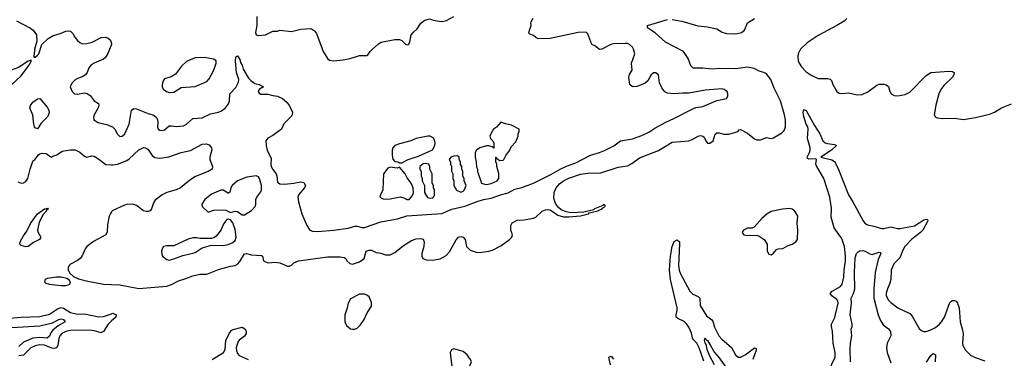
# Model space of a CAD drawing. Header units: inches. Extents: x 1694797 to 1849917, y 907313 to 1017959.
# Tile 536 of 656: x 1779218 to 1787595, y 1001660 to 1004540. Entities that reach past the tile are written whole.
import ezdxf

# ---------------------------------------------------------------- set-up
doc = ezdxf.new("R2010")
doc.units = ezdxf.units.IN
doc.header["$MEASUREMENT"] = 0
doc.layers.add('B7070', color=7, linetype='Continuous')
doc.layers.add('B7080', color=7, linetype='Continuous')

msp = doc.modelspace()

# ---------------------------------------------------------------- linework, layer by layer
at = {"layer": 'B7070', "color": 5}
for points, elevation in [([(1779191, 1004530), (1779310, 1004467.4), (1779331.8, 1004450), (1779359.5, 1004410), (1779362.8, 1004357.2), (1779343, 1004290), (1779339.8, 1004240.2), (1779334, 1004230), (1779342, 1004222), (1779350, 1004222), (1779370, 1004238), (1779379, 1004250), (1779406, 1004330), (1779460.7, 1004379.3), (1779496.6, 1004403.4), (1779570, 1004424.6), (1779610, 1004443.1), (1779630, 1004446), (1779650, 1004442), (1779670, 1004422.8), (1779688, 1004390), (1779710, 1004364), (1779730, 1004344.9), (1779750, 1004335.5), (1779790, 1004337.6), (1779834, 1004350), (1779910, 1004388), (1779950.4, 1004390.4), (1779970, 1004382.8), (1779986, 1004370), (1779996, 1004350), (1779997.3, 1004330), (1779966.6, 1004253.4), (1779944.4, 1004215.6), (1779930, 1004204.5), (1779850, 1004171.3), (1779825.1, 1004154.9), (1779804.4, 1004130), (1779792, 1004090), (1779778.4, 1004070), (1779750, 1004053), (1779710, 1004039.7), (1779690, 1004028), (1779660.4, 1003999.6), (1779646.7, 1003970), (1779663.8, 1003930), (1779684, 1003910), (1779710, 1003906.7), (1779770, 1003918.3), (1779793, 1003913), (1779815.8, 1003895.8), (1779850.4, 1003850.4), (1779888.1, 1003828.1), (1779891.9, 1003811.9), (1779884.9, 1003790), (1779851.2, 1003730), (1779845.8, 1003710), (1779849.2, 1003689.2), (1779886.3, 1003666.3), (1779966.5, 1003646.5), (1780000, 1003632.5)], 640), ([(1779201.3, 1003161.3), (1779230, 1003148.9), (1779250, 1003152.4), (1779270, 1003163.8), (1779287.6, 1003190), (1779306, 1003270), (1779330, 1003337.3), (1779350, 1003354), (1779377.6, 1003390), (1779390, 1003399.5), (1779410, 1003405.7), (1779442.5, 1003402.5), (1779466.2, 1003386.2), (1779470, 1003378), (1779490, 1003372), (1779500.2, 1003379.8), (1779534, 1003390), (1779579.1, 1003420.9), (1779594.3, 1003425.7), (1779650, 1003433.4), (1779690, 1003431.8), (1779730, 1003414), (1779770, 1003380.3), (1779790, 1003372), (1779830, 1003381.7), (1779850, 1003379.1), (1779890, 1003355), (1779950, 1003308.1), (1780000, 1003304.8)], 620), ([(1780000, 1002904.4), (1779988.8, 1002891.2), (1779978.7, 1002870), (1779964.2, 1002795.8), (1779963, 1002737), (1779949.5, 1002710.6), (1779845.4, 1002654.6), (1779787.8, 1002610), (1779774, 1002590), (1779749.2, 1002530.8), (1779731.8, 1002510), (1779709.4, 1002490.6), (1779650, 1002461.4), (1779637.3, 1002450), (1779629, 1002430), (1779630.3, 1002410), (1779643.8, 1002383.8), (1779675.4, 1002355.4), (1779716.9, 1002336.9), (1779795.9, 1002315.9), (1779930, 1002291), (1780000, 1002288.3)], 620), ([(1778970, 1001987.2), (1779230, 1002008.8), (1779390, 1002014.9), (1779470, 1002034.7), (1779538.4, 1002081.6), (1779570, 1002090.9), (1779590, 1002085.6), (1779650, 1002049.7), (1779710, 1002034.7), (1779770, 1002038), (1779890, 1002013.1), (1779930, 1002016.2), (1780000, 1002039.2)], 580), ([(1779150, 1001922.3), (1779390, 1001935.5), (1779497.5, 1001962.5), (1779551.8, 1001990), (1779570, 1001994.7), (1779590.2, 1001990), (1779603.1, 1001970), (1779543.8, 1001936.2), (1779500.2, 1001899.8), (1779482.3, 1001877.7), (1779470, 1001847.4), (1779450, 1001832.4), (1779390, 1001837.5), (1779329.3, 1001830.7), (1779250, 1001797.8), (1779210, 1001761.6)], 560), ([(1780000, 1001977.6), (1779970, 1001949.9), (1779932, 1001888), (1779919.1, 1001880.9), (1779910, 1001877.8), (1779850, 1001894.1), (1779810, 1001898.7), (1779650, 1001896.5), (1779610, 1001889), (1779575.5, 1001870), (1779560.3, 1001850), (1779551.8, 1001828.2), (1779541.9, 1001770), (1779530, 1001749.4), (1779510, 1001742.5), (1779490, 1001745.4), (1779430, 1001770.5), (1779386.5, 1001773.5), (1779350, 1001766.2), (1779311.8, 1001748.2), (1779250, 1001685.3), (1779210, 1001681)], 580)]:
    msp.add_lwpolyline(points, dxfattribs=dict(at, elevation=elevation))
for points, elevation in [([(1779315.3, 1004195.3), (1779290, 1004188), (1779206, 1004134), (1779144, 1004110), (1779064, 1004070), (1779001, 1004030), (1778981, 1004010), (1778972, 1003990), (1778990, 1003981), (1779130, 1003983.7), (1779150, 1003988.4), (1779230, 1004062), (1779296, 1004150), (1779318, 1004190)], 640), ([(1779370, 1003613), (1779350, 1003621.3), (1779344.8, 1003630), (1779338, 1003650), (1779328.2, 1003728.2), (1779303.5, 1003790), (1779308.2, 1003810), (1779330, 1003837.6), (1779370, 1003867.7), (1779390, 1003871), (1779450, 1003796.4), (1779464.9, 1003770), (1779469.2, 1003750), (1779462.5, 1003730), (1779450, 1003712), (1779400.9, 1003659.1)], 620), ([(1779270, 1002608.3), (1779230, 1002618.5), (1779218.3, 1002630), (1779222.6, 1002650), (1779250, 1002701.5), (1779278, 1002742), (1779310, 1002806.4), (1779367.9, 1002890), (1779427.6, 1002930), (1779456.4, 1002936.4), (1779463.8, 1002930), (1779444.2, 1002915.8), (1779443.6, 1002910), (1779416.5, 1002883.5), (1779383.5, 1002816.5), (1779370.1, 1002750), (1779374.4, 1002730), (1779398.2, 1002690), (1779395.7, 1002684.3), (1779386.3, 1002670), (1779336.1, 1002643.9), (1779290, 1002610.4)], 580), ([(1779570, 1002349.8), (1779530, 1002349.8), (1779450, 1002337.7), (1779433.4, 1002330), (1779428, 1002310), (1779439.9, 1002299.9), (1779469.1, 1002289.1), (1779570, 1002280.2), (1779610, 1002279.3), (1779630, 1002283.6), (1779644.5, 1002290), (1779649.5, 1002310), (1779641.6, 1002321.6), (1779617.8, 1002337.8)], 620)]:
    msp.add_lwpolyline(points, close=True, dxfattribs=dict(at, elevation=elevation))
at = {"layer": 'B7080', "color": 5}
for points, elevation in [([(1780000, 1003632.5), (1780006, 1003630), (1780026.8, 1003610), (1780050, 1003566), (1780070, 1003546.4), (1780090, 1003548.5), (1780110.9, 1003570), (1780147.9, 1003652.1), (1780169.8, 1003770.2), (1780190, 1003784.9), (1780210, 1003780.9), (1780310, 1003741), (1780350, 1003731.8), (1780363.2, 1003723.2), (1780377.4, 1003710), (1780388.9, 1003690), (1780393.7, 1003666.3), (1780390.5, 1003630), (1780394.8, 1003610), (1780410, 1003599.1), (1780430, 1003597.1), (1780450, 1003603.8), (1780490, 1003637), (1780510, 1003638.3), (1780550, 1003630.2), (1780610, 1003638.2), (1780636.3, 1003650), (1780690, 1003698.3), (1780770, 1003706.2), (1780839.6, 1003740.4), (1780910, 1003753.6), (1780935.9, 1003764.1), (1780968.3, 1003791.7), (1780994.7, 1003825.3), (1781003.1, 1003850), (1781006.8, 1003910), (1781056.7, 1003963.3), (1781079.3, 1004010), (1781080.8, 1004030), (1781063.5, 1004090), (1781052.3, 1004187.7), (1781056.4, 1004223.6), (1781070, 1004231.3), (1781090, 1004201), (1781095, 1004175), (1781110, 1004152.4), (1781120, 1004120), (1781163.3, 1004043.4), (1781182.8, 1004022.8), (1781218.7, 1003998.7), (1781254.8, 1003990), (1781290.6, 1003970), (1781258, 1003950), (1781250, 1003938), (1781246, 1003930), (1781255.3, 1003915.3), (1781270, 1003907.7), (1781330, 1003907.7), (1781370, 1003894), (1781410, 1003890.4), (1781454, 1003870), (1781490, 1003838), (1781510.4, 1003810), (1781537.3, 1003757.3), (1781536.4, 1003730), (1781530, 1003719.3), (1781465.3, 1003654.7), (1781443.8, 1003610), (1781370, 1003556.1), (1781328.4, 1003531.6), (1781313, 1003510), (1781313.4, 1003470), (1781322.7, 1003430), (1781358.2, 1003358.2), (1781355, 1003310), (1781358.2, 1003290), (1781370, 1003264.9), (1781399.5, 1003230), (1781405.7, 1003210), (1781410, 1003158), (1781430, 1003144.9), (1781470, 1003140.4), (1781550, 1003148.2), (1781610, 1003161.6), (1781636.4, 1003156.4), (1781650.6, 1003130), (1781640.5, 1003110), (1781590.4, 1003050), (1781584.9, 1003030), (1781590.3, 1002990), (1781618.7, 1002890), (1781659.5, 1002790), (1781686, 1002750), (1781710, 1002740.2), (1781750, 1002738.8), (1781890, 1002749.2), (1782013.1, 1002766.9), (1782070, 1002783.9), (1782090, 1002784), (1782130, 1002772.5), (1782150, 1002773.5), (1782290, 1002819.8), (1782433.3, 1002846.7), (1782510, 1002870.7), (1782808.1, 1002891.9), (1782892.9, 1002927.1), (1783005.2, 1002954.8), (1783110, 1002994.7), (1783163, 1003010), (1783230, 1003021.9), (1783309.2, 1003050.8), (1783373.4, 1003066.6), (1783430, 1003099), (1783490, 1003114), (1783589.3, 1003150.7), (1783735.8, 1003224.1), (1783814.7, 1003270), (1783870, 1003295.5), (1783950, 1003321.8), (1784073.2, 1003386.8), (1784150.4, 1003409.7), (1784192.7, 1003427.3), (1784272.6, 1003467.4), (1784330, 1003509), (1784430, 1003526.8), (1784510, 1003554.2), (1784570, 1003583.8), (1784621.9, 1003618.1), (1784710, 1003666.2), (1784790, 1003701.7), (1784950, 1003786), (1784970, 1003793.1), (1785030, 1003802.3), (1785150, 1003852.4), (1785230, 1003870.8), (1785242, 1003890), (1785242.9, 1003910), (1785235.6, 1003930), (1785210, 1003947.3), (1785190, 1003951.1), (1785050, 1003942), (1784910, 1003915.6), (1784856, 1003916), (1784789.7, 1003909.7), (1784730, 1003914.3), (1784706, 1003926), (1784680.4, 1003960.4), (1784661.7, 1004001.7), (1784652, 1004070), (1784630, 1004089.3), (1784610, 1004087), (1784590, 1004072), (1784561.3, 1004018.7), (1784540.3, 1003999.7), (1784470, 1003971.6), (1784430, 1003969.5), (1784407.6, 1003990), (1784400.5, 1004050), (1784406, 1004074), (1784429.3, 1004110), (1784422.9, 1004170), (1784450.8, 1004250), (1784440.4, 1004290), (1784430, 1004307.3), (1784406.6, 1004330), (1784390, 1004337.2), (1784370, 1004338.5), (1784270, 1004334.7), (1784247.7, 1004330), (1784170, 1004288), (1784150, 1004287.8), (1784110, 1004318.4), (1784085.2, 1004330), (1784050, 1004419), (1784041.2, 1004430), (1784030, 1004434), (1783970, 1004430.9), (1783730, 1004379.7), (1783630, 1004378.4), (1783607.8, 1004387.8), (1783590, 1004405.2), (1783558, 1004418), (1783550, 1004426), (1783554, 1004450), (1783569, 1004490), (1783566, 1004510), (1783570, 1004522), (1783587.2, 1004552.8)], 640), ([(1780000, 1002288.3), (1780070, 1002285.6), (1780230, 1002252.6), (1780470, 1002274.5), (1780510, 1002288.7), (1780570, 1002319.4), (1780630, 1002337.3), (1780690, 1002361.7), (1780750, 1002375.3), (1780810, 1002375.3), (1780910, 1002416.5), (1781010, 1002444.9), (1781050, 1002448.8), (1781070, 1002459.5), (1781090, 1002483.7), (1781130, 1002548.7), (1781147.6, 1002552.4), (1781190, 1002539), (1781274, 1002534), (1781282, 1002530), (1781292, 1002490), (1781330, 1002471.3), (1781390, 1002476.3), (1781429.5, 1002470.5), (1781495.1, 1002444.9), (1781510, 1002444), (1781530, 1002450.7), (1781550, 1002470.7), (1781590, 1002488), (1781836.9, 1002523.1), (1781944.2, 1002524.2), (1781977, 1002517), (1781992, 1002510), (1782002, 1002490), (1782026.4, 1002466.4), (1782050, 1002461), (1782110, 1002481), (1782148, 1002510), (1782165.2, 1002570), (1782190, 1002580.5), (1782210, 1002579.1), (1782250, 1002559.1), (1782290, 1002553.4), (1782330, 1002540.7), (1782370, 1002541), (1782410, 1002560.5), (1782481.6, 1002618.4), (1782550, 1002663.1), (1782590, 1002676.5), (1782630, 1002679.5), (1782650, 1002673), (1782658.7, 1002650), (1782654.6, 1002610), (1782637.8, 1002550), (1782639, 1002530), (1782647.4, 1002510), (1782676.4, 1002496.4), (1782730, 1002494.7), (1782793.8, 1002506.2), (1782847.1, 1002532.9), (1782874, 1002566), (1782930, 1002666.8), (1782950, 1002690.5), (1782970, 1002696.3), (1782990.4, 1002690.3), (1783006.8, 1002670), (1783018.8, 1002610), (1783050, 1002580.7), (1783102.5, 1002562.5), (1783130, 1002558.8), (1783210, 1002570.6), (1783239.5, 1002580.5), (1783310, 1002616.3), (1783385.2, 1002670), (1783405.2, 1002690), (1783409.3, 1002710), (1783397, 1002750), (1783397, 1002790), (1783408.1, 1002811.9), (1783450, 1002834.9), (1783510, 1002837.1), (1783590, 1002850.7), (1783610, 1002860.7), (1783662.7, 1002910), (1783690, 1002923.1), (1783710, 1002926.7), (1783730, 1002923.7), (1783797, 1002877), (1783843.4, 1002863.4), (1783890, 1002861.9), (1783990, 1002870.3), (1784058, 1002890), (1784062.4, 1002897.6), (1784127, 1002910), (1784172.7, 1002930), (1784180.2, 1002939.8), (1784199.2, 1002950), (1784199.2, 1002959.2), (1784190, 1002969.5), (1784179.8, 1002960.2), (1784106.7, 1002930), (1784098.4, 1002921.6), (1784018.4, 1002901.6), (1783910, 1002897.2), (1783866.1, 1002906.1), (1783823.6, 1002923.6), (1783801.2, 1002941.2), (1783776.4, 1002976.4), (1783762.4, 1003022.4), (1783764.3, 1003070), (1783782.7, 1003110), (1783810, 1003142.6), (1783843.4, 1003170), (1783890, 1003192.7), (1783990, 1003226.1), (1784050, 1003234.4), (1784161.4, 1003238.6), (1784310, 1003285.5), (1784390, 1003296.9), (1784424.5, 1003315.5), (1784490, 1003365.3), (1784652.9, 1003427.1), (1784770, 1003499.1), (1784909.8, 1003510.2), (1784939.4, 1003520.6), (1784990, 1003548.7), (1785010, 1003554), (1785030.6, 1003550.6), (1785041.4, 1003541.4), (1785054.8, 1003510), (1785070, 1003491), (1785090, 1003491), (1785117.2, 1003510), (1785134.6, 1003565.4), (1785150, 1003578), (1785170, 1003578), (1785207.1, 1003567.1), (1785250, 1003566.8), (1785310, 1003582.8), (1785328, 1003590), (1785338, 1003602), (1785350, 1003604.7), (1785410, 1003573.7), (1785470, 1003526), (1785490, 1003518.4), (1785521.2, 1003518.8), (1785570, 1003537.3), (1785610, 1003530.8), (1785630, 1003536.3), (1785702.6, 1003577.4), (1785721.5, 1003598.5), (1785732.9, 1003630), (1785732.8, 1003687.2), (1785725.4, 1003730), (1785690.4, 1003850), (1785636.2, 1003956.2), (1785608.7, 1004030), (1785570, 1004079.1), (1785550, 1004090.9), (1785510, 1004100.9), (1785465.5, 1004125.5), (1785410, 1004135.9), (1785310, 1004121.7), (1785170, 1004124.4), (1785110, 1004119.9), (1785030, 1004127.3), (1784948.8, 1004128.8), (1784927, 1004147), (1784906.3, 1004210), (1784866, 1004270), (1784712, 1004350), (1784625.9, 1004425.9), (1784559, 1004470), (1784558, 1004482), (1784558, 1004490), (1784730, 1004541.6)], 620), ([(1781234, 1004566), (1781235.5, 1004490), (1781222.8, 1004430), (1781230, 1004412), (1781250, 1004404.7), (1781308.4, 1004411.6), (1781370, 1004442), (1781410, 1004442), (1781430, 1004452), (1781530, 1004440.7), (1781610, 1004458.9), (1781690, 1004464.6), (1781701.2, 1004461.2), (1781725.8, 1004445.8), (1781742.8, 1004422.8), (1781800.5, 1004270), (1781836.3, 1004210), (1781854.6, 1004194.6), (1781890, 1004189.3), (1781970, 1004197.9), (1782030, 1004210.1), (1782110, 1004234.2), (1782170, 1004234.8), (1782180.2, 1004239.8), (1782199, 1004270), (1782219.3, 1004290), (1782270, 1004334), (1782292.5, 1004347.5), (1782410, 1004371), (1782450, 1004371), (1782470, 1004362), (1782502, 1004330), (1782514, 1004326), (1782526, 1004330), (1782537.2, 1004350), (1782549, 1004410), (1782566.8, 1004433.2), (1782598.9, 1004461.1), (1782629.6, 1004510.4), (1782664.8, 1004535.2), (1782706.4, 1004546.4), (1782735.9, 1004535.9), (1782786.2, 1004526.2), (1782814.5, 1004525.5), (1782847.5, 1004532.5), (1782910, 1004567.3)], 660), ([(1784770, 1004540.4), (1784850, 1004528.7), (1784986.5, 1004486.5), (1785070, 1004479.6), (1785150, 1004462), (1785194.7, 1004434.7), (1785230, 1004423.1), (1785310, 1004420.8), (1785359.5, 1004430), (1785384.7, 1004450), (1785410, 1004514.4), (1785468.4, 1004551.5)], 620), ([(1786254, 1004550), (1786231.6, 1004528.4), (1786170, 1004489.9), (1786010, 1004406.3), (1785917.2, 1004342.8), (1785859.7, 1004290), (1785840.9, 1004250), (1785837.6, 1004230), (1785841.6, 1004190), (1785849.5, 1004170), (1785870, 1004140.2), (1785910, 1004095.9), (1785950, 1004066.9), (1786010, 1004040.2), (1786090, 1004041.1), (1786113.4, 1004033.4), (1786123, 1004023), (1786134.4, 1003990), (1786168.4, 1003930), (1786190, 1003915.8), (1786210, 1003913.4), (1786270, 1003918.3), (1786341.7, 1003901.7), (1786384.5, 1003904.5), (1786433.4, 1003926.6), (1786510, 1003982.4), (1786530, 1003990.4), (1786570, 1003992.4), (1786590, 1003986), (1786610, 1003970.6), (1786619.7, 1003930), (1786631.3, 1003910), (1786656.4, 1003896.4), (1786690, 1003892.8), (1786750, 1003903.8), (1786790, 1003924.1), (1786930, 1004066), (1786968.7, 1004090), (1787123.4, 1004103.4), (1787150, 1004100.5), (1787166.8, 1004090), (1787164.9, 1004070), (1787152.7, 1004050), (1787080, 1003980), (1787053.6, 1003946.4), (1787036.9, 1003910), (1787012.7, 1003812.7), (1786999.1, 1003730), (1787002.4, 1003722.4), (1787010.5, 1003710.5), (1787024.9, 1003704.9), (1787070, 1003698.7), (1787170, 1003702), (1787247.7, 1003692.3), (1787350, 1003707.4), (1787470, 1003737.4), (1787510, 1003754.6), (1787569.8, 1003790.2), (1787655.7, 1003824.3)], 620), ([(1786099.1, 1001550), (1786154.2, 1001670), (1786155, 1001710), (1786139.4, 1001790), (1786133.5, 1001890), (1786123.5, 1001930), (1786125.7, 1001950), (1786151.9, 1002008.1), (1786180.2, 1002130), (1786177, 1002150), (1786170, 1002158.9), (1786127.1, 1002190), (1786114, 1002210), (1786129, 1002230), (1786200.8, 1002270), (1786215.9, 1002290), (1786228.5, 1002350), (1786232, 1002410), (1786244.1, 1002490), (1786244.2, 1002530), (1786233.7, 1002610), (1786213.8, 1002670), (1786204.1, 1002690), (1786146.8, 1002770), (1786121.7, 1002861.7), (1786124.1, 1002935.9), (1786111.6, 1003030), (1786059.3, 1003190), (1785995.7, 1003295.7), (1785992, 1003310), (1785997.4, 1003350), (1785990, 1003355.6), (1785930, 1003352.8), (1785920, 1003360), (1785916, 1003370), (1785937.1, 1003410), (1785942.6, 1003430), (1785941.5, 1003450), (1785921.6, 1003530), (1785927.2, 1003610), (1785922, 1003630), (1785908.6, 1003650), (1785890, 1003718), (1785883.7, 1003750), (1785890, 1003776.4), (1785910, 1003766.7), (1785979.3, 1003639.3), (1786024.6, 1003570), (1786050.2, 1003510), (1786070, 1003493.6), (1786090, 1003485.7), (1786150, 1003479), (1786168, 1003470), (1786124.9, 1003430), (1786033.4, 1003370), (1786128.1, 1003348.1), (1786150, 1003332.9), (1786159.3, 1003319.3), (1786184.9, 1003264.9), (1786269.2, 1003050), (1786306.6, 1002990), (1786393.1, 1002830), (1786408.9, 1002808.9), (1786430, 1002796.1), (1786485, 1002784.9), (1786550, 1002763.1), (1786570, 1002762.6), (1786630, 1002777.3), (1786684.8, 1002764.8), (1786704.5, 1002764.5), (1786830, 1002786.4), (1786910, 1002836.8), (1786930, 1002844.2), (1786940, 1002839.9), (1786945.3, 1002830), (1786902.4, 1002750), (1786882.7, 1002730), (1786807.5, 1002672.5), (1786748, 1002610), (1786730, 1002578.9), (1786704.8, 1002515.2), (1786655.6, 1002464.4), (1786631.3, 1002408.7), (1786628.1, 1002330), (1786621.6, 1002298.4), (1786599.7, 1002250), (1786590, 1002215.3), (1786590.2, 1002190), (1786610, 1002153.7), (1786630, 1002133.1), (1786690, 1002088.9), (1786790, 1002040.3), (1786810, 1002019.5), (1786870, 1001912.4), (1786890, 1001895.3), (1786910, 1001887.4), (1786930, 1001887.9), (1786970, 1001901), (1787010, 1001922.7), (1787042.2, 1001950), (1787061.6, 1001970), (1787086, 1002010), (1787130, 1002134.9), (1787150, 1002150.4), (1787170, 1002152), (1787184.5, 1002144.5), (1787196.1, 1002130), (1787210.2, 1002090), (1787218.3, 1001970), (1787237, 1001910), (1787244.1, 1001870), (1787239.2, 1001790), (1787242.8, 1001770), (1787263.9, 1001730), (1787307.4, 1001687.4), (1787345.7, 1001665.7), (1787430, 1001639.7)], 580), ([(1780000, 1003304.8), (1780010, 1003304.1), (1780050, 1003311.1), (1780130, 1003342.8), (1780150, 1003356.5), (1780230, 1003433.1), (1780270, 1003452.8), (1780290, 1003450.2), (1780310, 1003434.9), (1780345.8, 1003385.8), (1780368.2, 1003368.2), (1780410, 1003362.8), (1780486.1, 1003373.9), (1780590, 1003409.1), (1780670, 1003428.3), (1780770, 1003482), (1780804.4, 1003484.4), (1780830, 1003476.3), (1780850, 1003450.8), (1780853, 1003433), (1780835.3, 1003370), (1780834.9, 1003350), (1780857.6, 1003290), (1780854.4, 1003270), (1780820.5, 1003250), (1780713.5, 1003206.5), (1780665.8, 1003174.2), (1780586.4, 1003110), (1780548.2, 1003091.8), (1780470, 1003069.1), (1780429.1, 1003050), (1780370, 1003004.4), (1780357.4, 1002982.6), (1780340.3, 1002930), (1780326.8, 1002913.2), (1780310, 1002907.2), (1780292.7, 1002907.3), (1780270, 1002914), (1780210, 1002958.2), (1780190, 1002968), (1780170, 1002971.4), (1780130, 1002968.4), (1780110, 1002962.3), (1780010, 1002916.2), (1780000, 1002904.4)], 620), ([(1785036.9, 1001636.9), (1784999.9, 1001750), (1784977.5, 1001790), (1784943.8, 1001823.8), (1784934.2, 1001874.2), (1784910, 1001924.1), (1784890, 1001953.8), (1784870, 1001973.5), (1784817.9, 1001997.9), (1784802.7, 1002010), (1784801.7, 1002030), (1784811.4, 1002068.6), (1784811.1, 1002090), (1784754.5, 1002330), (1784746.2, 1002410), (1784754.3, 1002530), (1784768.1, 1002611.9), (1784785.4, 1002654.6), (1784810, 1002667.9), (1784830, 1002650.3), (1784832.2, 1002632.2), (1784821.7, 1002450), (1784828, 1002410), (1784839.3, 1002379.3), (1784920.5, 1002230), (1784944.9, 1002204.9), (1784990, 1002186.3), (1785005.1, 1002170), (1785008, 1002108), (1785060.5, 1002020.5), (1785107.1, 1001987.1), (1785115.9, 1001975.9), (1785130, 1001924.9), (1785165.7, 1001850), (1785190, 1001823.8), (1785272.5, 1001752.5), (1785306.5, 1001690), (1785330, 1001670.3), (1785350, 1001670.2), (1785390, 1001688.8), (1785470, 1001747.8), (1785482.5, 1001742.5), (1785484.2, 1001730), (1785456.1, 1001650)], 580), ([(1786286.4, 1001630), (1786283.2, 1001736.8), (1786286.3, 1001790), (1786297, 1001850), (1786293, 1001907), (1786299.5, 1001930), (1786299.6, 1001950), (1786283.8, 1002030), (1786295.2, 1002130), (1786292.5, 1002170), (1786312.4, 1002210), (1786322.2, 1002250), (1786321.2, 1002390), (1786326.4, 1002513.6), (1786337.5, 1002550), (1786350, 1002565.2), (1786366.6, 1002573.4), (1786390, 1002576.3), (1786410, 1002572.5), (1786450, 1002548.4), (1786470, 1002542.9), (1786530, 1002563.1), (1786539.4, 1002559.4), (1786544.2, 1002550), (1786520.5, 1002499.5), (1786494.7, 1002390), (1786483.4, 1002250), (1786484.7, 1002170), (1786520.6, 1002030), (1786540.3, 1001980.3), (1786564.6, 1001944.6), (1786608.5, 1001910), (1786626.5, 1001886.5), (1786628.9, 1001850), (1786596.8, 1001790), (1786591.8, 1001750), (1786599, 1001710), (1786630, 1001621.6)], 560), ([(1780000, 1002039.2), (1780010, 1002042.4), (1780039.5, 1002030), (1780034.9, 1002010), (1780000, 1001977.6)], 580), ([(1780854.5, 1001650), (1780950.8, 1001710), (1780965.3, 1001734.7), (1780971.4, 1001810), (1781003.9, 1001876.1), (1781022.1, 1001897.9), (1781034.8, 1001905.2), (1781110, 1001924.3), (1781133.6, 1001910), (1781144.2, 1001890), (1781144.8, 1001870), (1781131.3, 1001848.7), (1781085.7, 1001814.3), (1781077.6, 1001802.4), (1781064, 1001770), (1781060.2, 1001750), (1781062.1, 1001722.1), (1781070, 1001699.4), (1781083.7, 1001683.8), (1781160.2, 1001650)], 580), ([(1785130, 1001605.7), (1785090, 1001677.2), (1785070, 1001725.7), (1785058, 1001778), (1785049.9, 1001790.1), (1785044.9, 1001815.1), (1785050, 1001834), (1785057.1, 1001817.1), (1785070, 1001810.2), (1785095.9, 1001770), (1785129.5, 1001709.5), (1785170, 1001662.9), (1785224.1, 1001584.1)], 560), ([(1784244.1, 1001604.1), (1784229.8, 1001670.2), (1784250, 1001678), (1784270, 1001652.7)], 580), ([(1786933, 1001627), (1786970, 1001684.2), (1786990, 1001699.3), (1787008, 1001688), (1787006.5, 1001630)], 560)]:
    msp.add_lwpolyline(points, dxfattribs=dict(at, elevation=elevation))
for points, elevation in [([(1780790, 1004219), (1780710, 1004215.3), (1780636.9, 1004183.1), (1780595.3, 1004144.7), (1780542, 1004078), (1780506.2, 1004053.8), (1780450, 1004036.2), (1780439, 1004021), (1780430.5, 1003990), (1780430.7, 1003970), (1780438.8, 1003950), (1780466.8, 1003930), (1780490, 1003920.4), (1780530, 1003924.4), (1780590, 1003963), (1780710, 1003972.2), (1780810, 1004014.9), (1780830, 1004038), (1780869.6, 1004110), (1780889, 1004169), (1780888.7, 1004190), (1780865.6, 1004205.6)], 660), ([(1783310, 1003668), (1783274.4, 1003625.6), (1783250, 1003608), (1783224.7, 1003570), (1783218, 1003550), (1783222, 1003530), (1783242, 1003510), (1783252, 1003490), (1783252.7, 1003447.3), (1783238, 1003458), (1783210, 1003468), (1783188.4, 1003468.4), (1783132, 1003450), (1783104.7, 1003430), (1783091.3, 1003410), (1783092, 1003370), (1783102, 1003330), (1783105.4, 1003285.4), (1783112, 1003270), (1783112, 1003250), (1783146.8, 1003150), (1783162.5, 1003142.5), (1783190, 1003139.1), (1783230, 1003146), (1783279, 1003170), (1783295.3, 1003190), (1783292.9, 1003232.9), (1783278, 1003290), (1783278, 1003310), (1783268, 1003330), (1783268, 1003372), (1783272, 1003372), (1783278, 1003358), (1783303.6, 1003343.6), (1783330, 1003344.7), (1783335.3, 1003350), (1783354, 1003386), (1783388.7, 1003430), (1783400.2, 1003459.8), (1783438, 1003502), (1783458, 1003550), (1783458, 1003570), (1783468, 1003590), (1783466, 1003610), (1783403.1, 1003643.1), (1783350, 1003654)], 660), ([(1782690, 1003549.5), (1782592, 1003530), (1782546, 1003510), (1782450, 1003485.1), (1782410, 1003469.6), (1782393.4, 1003450), (1782386.4, 1003430), (1782386, 1003386), (1782392.9, 1003352.9), (1782410, 1003333.4), (1782434, 1003330), (1782450, 1003322), (1782470, 1003322), (1782524, 1003350), (1782610, 1003379.5), (1782730, 1003434.4), (1782749.5, 1003469.5), (1782751.3, 1003490), (1782749.6, 1003510), (1782736.3, 1003536.3), (1782710, 1003549.4)], 660), ([(1782942, 1003382), (1782910, 1003379.3), (1782884.7, 1003370), (1782872, 1003350), (1782882, 1003330), (1782882, 1003310), (1782892, 1003290), (1782892.7, 1003252.7), (1782902, 1003230), (1782902, 1003190), (1782912, 1003170), (1782912, 1003130), (1782934, 1003090), (1782970, 1003072), (1782990, 1003082), (1782998, 1003090), (1783015.3, 1003130), (1782998, 1003170), (1782998, 1003190), (1782988, 1003210), (1782988, 1003250), (1782978, 1003270), (1782978, 1003290), (1782968.4, 1003308.4), (1782968, 1003330), (1782958, 1003350), (1782958, 1003370)], 660), ([(1782450, 1003286), (1782430, 1003278), (1782370, 1003285.1), (1782350, 1003277.6), (1782313, 1003230), (1782306.8, 1003093.2), (1782286, 1003050), (1782282, 1003030), (1782310, 1003016), (1782334.8, 1003014.8), (1782370, 1003017.1), (1782454.2, 1003034.2), (1782485.3, 1003025.3), (1782510, 1003011), (1782530, 1003012), (1782550, 1003032), (1782564.7, 1003055.3), (1782569, 1003070), (1782564, 1003110), (1782548.7, 1003150), (1782514.6, 1003194.6), (1782498, 1003230)], 660), ([(1782670, 1003317.2), (1782650, 1003313.2), (1782622, 1003290), (1782622, 1003270), (1782632, 1003250), (1782632.7, 1003212.7), (1782642, 1003190), (1782642, 1003170), (1782662, 1003130), (1782662, 1003070), (1782686.4, 1003026.4), (1782710, 1003021), (1782730, 1003026), (1782738, 1003030), (1782748, 1003050), (1782748, 1003090), (1782738, 1003110), (1782738, 1003130), (1782728, 1003150), (1782728, 1003230), (1782708, 1003270), (1782708, 1003290), (1782698, 1003310)], 660), ([(1781230.6, 1003210.6), (1781150, 1003200.4), (1781070.7, 1003170), (1781025.3, 1003130), (1781015.3, 1003110), (1781006.8, 1003073.2), (1780994.8, 1003065.2), (1780990, 1003064), (1780950, 1003089.5), (1780930, 1003089.5), (1780850, 1003055.6), (1780793.4, 1003010), (1780767.7, 1002970), (1780771, 1002950), (1780822, 1002902), (1780870, 1002921), (1780944, 1002924), (1780970, 1002918.8), (1781010, 1002901), (1781050, 1002910.7), (1781070, 1002907.3), (1781110, 1002878.8), (1781130, 1002879.1), (1781190, 1002917.1), (1781219.6, 1002950), (1781227.6, 1002970), (1781227.3, 1003010), (1781234.7, 1003030), (1781270, 1003075.8), (1781275.8, 1003090), (1781274, 1003130), (1781259, 1003190), (1781250, 1003202)], 640), ([(1785770, 1002932.9), (1785707.3, 1002927.3), (1785610, 1002908.3), (1785578.3, 1002890), (1785530.4, 1002850), (1785465.3, 1002774.7), (1785450, 1002766.6), (1785410, 1002766.6), (1785376, 1002750), (1785370, 1002742), (1785364.9, 1002730), (1785378, 1002710), (1785410, 1002705.7), (1785490, 1002706.4), (1785510, 1002698.4), (1785550.3, 1002670.3), (1785577.3, 1002630), (1785577.3, 1002570), (1785590, 1002546), (1785610, 1002541), (1785630, 1002554), (1785655.1, 1002584.9), (1785669.3, 1002590.7), (1785710, 1002594.4), (1785750, 1002617.6), (1785789, 1002630), (1785821.2, 1002650), (1785836, 1002670), (1785837.7, 1002750), (1785833.3, 1002810), (1785837.4, 1002870), (1785812, 1002910), (1785790, 1002928.6)], 620), ([(1780990, 1002844), (1780980.7, 1002839.3), (1780953, 1002807), (1780928.2, 1002750), (1780914.9, 1002730), (1780890, 1002698), (1780870, 1002683.7), (1780850, 1002678.4), (1780790, 1002677.6), (1780750, 1002679.5), (1780725.8, 1002685.8), (1780690, 1002685.4), (1780650, 1002673.1), (1780530, 1002616), (1780470, 1002617.7), (1780440.7, 1002610), (1780428.8, 1002591.2), (1780424.4, 1002570), (1780425.8, 1002545.8), (1780433.4, 1002530), (1780470, 1002500.4), (1780490, 1002495.8), (1780530, 1002504.6), (1780605.6, 1002534.4), (1780690, 1002552.8), (1780710, 1002560.8), (1780770, 1002599.5), (1780850, 1002622), (1780950, 1002618), (1780990, 1002627.2), (1781030, 1002644.9), (1781050, 1002662.3), (1781057.9, 1002690), (1781050, 1002756), (1781030, 1002812.3), (1781010, 1002837.2)], 640), ([(1782110, 1002204.4), (1782033, 1002167), (1782012.4, 1002130), (1782001.4, 1002078.6), (1781983.8, 1002030), (1781983, 1001970), (1781998, 1001938), (1782031.9, 1001911.9), (1782050, 1001906.4), (1782070, 1001908.5), (1782090, 1001916.9), (1782116.1, 1001943.9), (1782147, 1001990), (1782174.2, 1002045.8), (1782210, 1002102.8), (1782210, 1002133.2), (1782190, 1002181.6), (1782170, 1002197.4), (1782150, 1002204)], 620), ([(1782910, 1001739.3), (1782890, 1001733.2), (1782880.7, 1001710), (1782890.4, 1001610), (1782902.4, 1001570), (1782924.6, 1001544.6), (1782938, 1001538), (1782963.3, 1001536.7), (1782990, 1001546), (1783017, 1001563), (1783045.1, 1001590), (1783060.5, 1001630), (1783054, 1001650), (1783025.1, 1001690), (1782990, 1001716.9)], 620)]:
    msp.add_lwpolyline(points, close=True, dxfattribs=dict(at, elevation=elevation))

doc.saveas('drawing.dxf')
